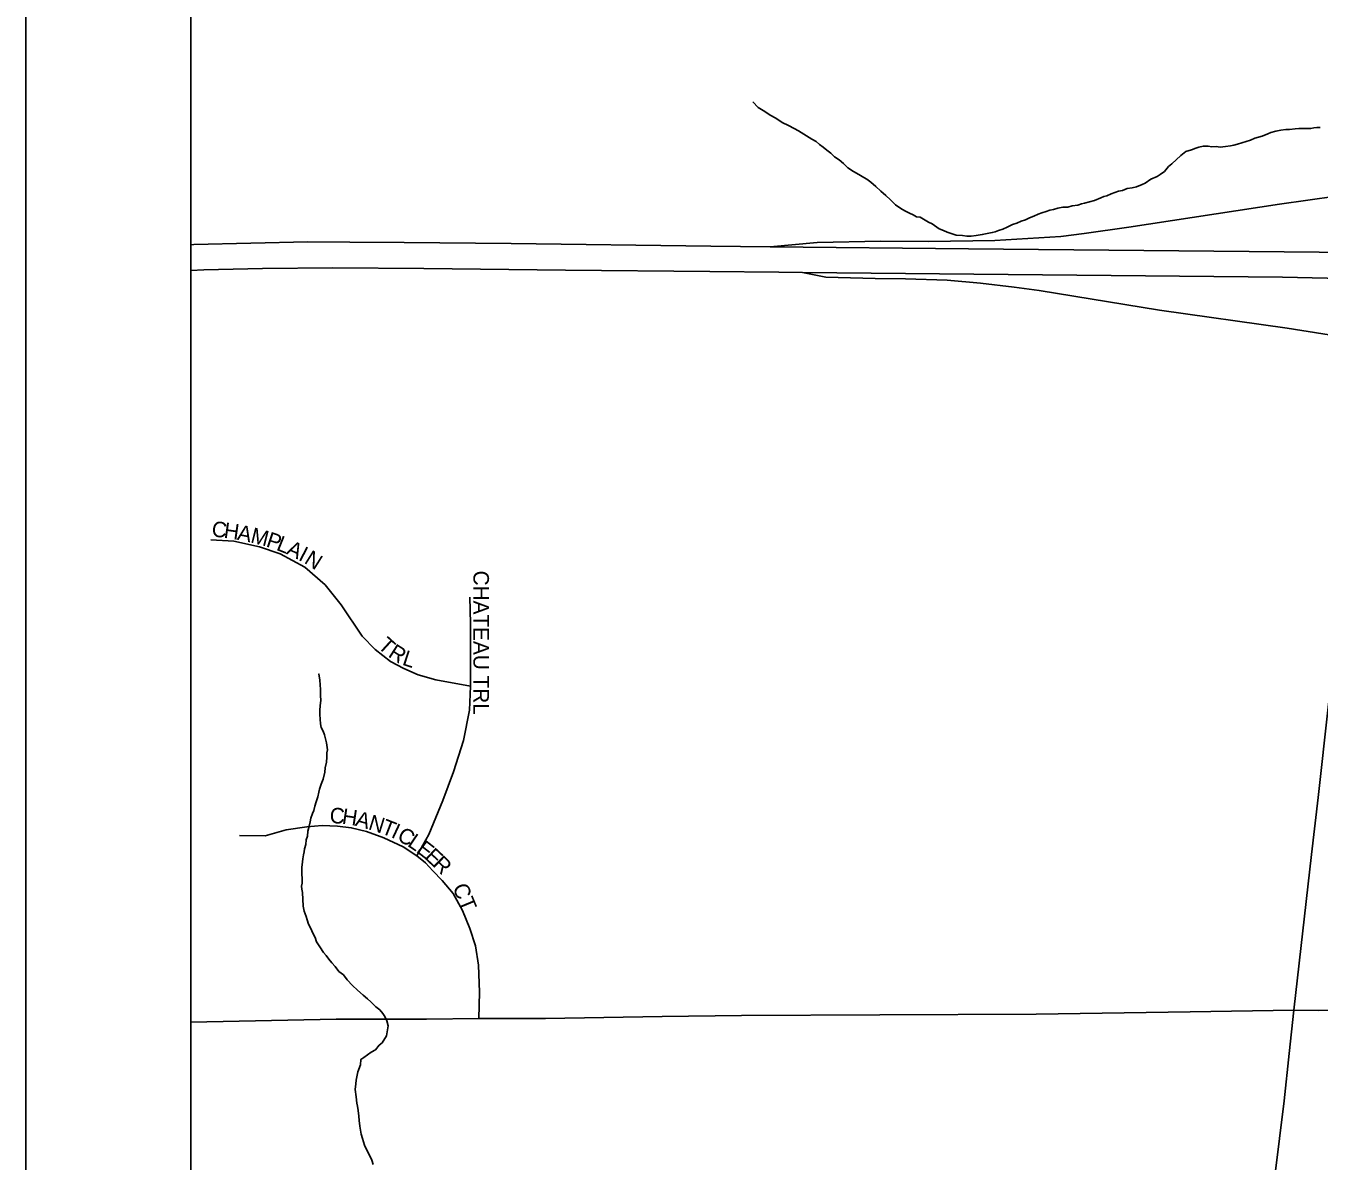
# Model space of a CAD drawing. Extents: x 0 to 34, y 0 to 22.
# Drawn here: x 2.262 to 3.05, y 16.227 to 16.919 of the extents above; entities that cross this region are included whole.
import ezdxf

# ---------------------------------------------------------------- set-up
doc = ezdxf.new("R2010")
doc.units = 0
for name, color, linetype in [('GM_X_County', 7, 'Continuous'), ('GM_X_Interchange_Ramps', 7, 'Continuous'), ('GM_X_Minor_River', 7, 'Continuous'), ('GM_X_State_Route', 7, 'Continuous'), ('GM_X_Township', 7, 'Continuous'), ('GM_X_Township_Road', 7, 'Continuous'), ('GM_X_Township_Subdivision', 7, 'Continuous'), ('GM_X_Township_Subdivision_Text', 7, 'Continuous'), ('GM_X_US_Route', 7, 'Continuous'), ('SH_Data', 7, 'Continuous')]:
    doc.layers.add(name, color=color, linetype=linetype)

msp = doc.modelspace()

# ---------------------------------------------------------------- linework, layer by layer
at = {"layer": 'GM_X_County'}
msp.add_lwpolyline([(9.16225, 14.34203), (9.16225, 21.13849), (2.36225, 21.13849), (2.36225, 14.33849), (9.00028, 14.33849)], dxfattribs=at)
at = {"layer": 'GM_X_Interchange_Ramps'}
for points in [[(3.09223, 16.81862), (3.07908, 16.81833), (3.06039, 16.81563), (3.02594, 16.81067), (2.93407, 16.79676), (2.90684, 16.79288), (2.89262, 16.79097), (2.85235, 16.78861), (2.81204, 16.78793), (2.783, 16.78816), (2.74404, 16.78736), (2.71551, 16.78465)], [(2.73524, 16.76898), (2.74939, 16.76614), (2.7794, 16.76528), (2.79786, 16.76519), (2.8233, 16.76429), (2.84357, 16.76249), (2.86428, 16.76001), (2.87937, 16.75799), (2.95283, 16.74597), (3.03067, 16.73502), (3.06512, 16.72962), (3.08201, 16.72601)]]:
    msp.add_lwpolyline(points, dxfattribs=at)
at = {"layer": 'GM_X_Minor_River'}
for points in [[(2.70495, 16.87309), (2.70806, 16.86974), (2.7123, 16.86717), (2.71539, 16.86496), (2.71885, 16.86313), (2.72271, 16.86055), (2.72655, 16.85874), (2.73002, 16.85691), (2.73271, 16.85545), (2.74081, 16.85031), (2.7435, 16.84885), (2.74544, 16.84699), (2.74776, 16.84552), (2.75008, 16.84367), (2.7524, 16.84182), (2.75473, 16.83959), (2.75743, 16.83775), (2.76014, 16.83553), (2.76286, 16.83292), (2.76633, 16.83072), (2.76941, 16.82889), (2.7725, 16.82705), (2.77442, 16.82595), (2.77674, 16.8241), (2.77984, 16.82151), (2.78295, 16.81854), (2.78605, 16.81595), (2.78877, 16.81335), (2.79187, 16.81037), (2.79381, 16.80889), (2.79612, 16.80742), (2.79804, 16.80633), (2.80035, 16.80524), (2.80266, 16.80415), (2.80458, 16.80305), (2.80687, 16.80272), (2.80995, 16.80088), (2.81188, 16.79979), (2.81418, 16.79869), (2.81843, 16.79575), (2.82112, 16.79467), (2.82342, 16.79358), (2.82649, 16.7925), (2.82879, 16.79179), (2.8326, 16.79149), (2.83527, 16.79117), (2.83793, 16.79123), (2.84096, 16.79167), (2.84476, 16.79214), (2.85081, 16.79341), (2.85271, 16.79383), (2.85459, 16.79463), (2.85724, 16.79545), (2.85988, 16.79665), (2.86327, 16.79824), (2.86591, 16.79906), (2.86855, 16.80026), (2.87119, 16.80107), (2.87345, 16.80226), (2.87609, 16.80346), (2.87873, 16.80466), (2.88099, 16.80547), (2.88364, 16.80628), (2.8859, 16.80709), (2.88817, 16.80752), (2.89082, 16.80834), (2.89385, 16.80879), (2.8969, 16.80885), (2.89954, 16.80967), (2.90295, 16.81012), (2.90522, 16.81093), (2.90711, 16.81135), (2.91014, 16.81218), (2.91316, 16.81301), (2.91694, 16.81461), (2.91882, 16.81541), (2.92071, 16.81583), (2.92335, 16.81703), (2.92561, 16.81784), (2.92788, 16.81865), (2.93015, 16.81908), (2.93317, 16.82028), (2.9362, 16.82073), (2.93886, 16.82117), (2.94225, 16.82276), (2.94413, 16.82356), (2.94751, 16.82591), (2.95128, 16.82752), (2.95315, 16.8287), (2.95577, 16.83065), (2.95837, 16.83375), (2.96024, 16.83531), (2.96584, 16.84037), (2.96883, 16.84272), (2.97223, 16.84393), (2.97487, 16.84475), (2.97676, 16.84555), (2.97941, 16.84599), (2.98245, 16.84605), (2.98474, 16.84572), (2.98741, 16.84578)], [(2.98741, 16.84578), (2.98969, 16.84545), (2.99311, 16.8459), (2.99614, 16.84635), (2.99804, 16.84677), (3.00031, 16.8472), (3.00295, 16.84802), (3.0056, 16.84884), (3.00824, 16.84965), (3.01088, 16.85085), (3.01315, 16.85166), (3.01542, 16.85209), (3.01881, 16.85368), (3.02069, 16.85448), (3.02372, 16.85531), (3.02675, 16.85576), (3.02979, 16.8562), (3.03207, 16.85625), (3.03548, 16.85671), (3.03777, 16.85675), (3.04081, 16.85682), (3.04271, 16.85686), (3.04499, 16.85691), (3.04688, 16.85733), (3.04878, 16.85737), (3.05068, 16.85742)], [(2.4404, 16.5238), (2.44039, 16.52418), (2.44085, 16.52039), (2.44135, 16.5147), (2.44143, 16.5109), (2.44149, 16.50824), (2.44118, 16.50481), (2.44086, 16.50214), (2.44092, 16.49949), (2.44142, 16.4938), (2.44185, 16.49152), (2.44303, 16.48927), (2.44384, 16.48701), (2.44509, 16.4821), (2.44556, 16.47792), (2.44522, 16.47602), (2.44527, 16.47336), (2.44496, 16.47031), (2.44427, 16.46688), (2.44395, 16.46421), (2.4429, 16.46001), (2.44182, 16.45694), (2.44074, 16.45388), (2.44041, 16.45197), (2.4397, 16.4493), (2.43863, 16.44623), (2.43792, 16.44356), (2.43722, 16.44088), (2.4365, 16.43896), (2.43541, 16.43628), (2.43508, 16.43399), (2.43438, 16.43132), (2.43368, 16.42826), (2.43337, 16.42521), (2.43266, 16.42292), (2.43233, 16.42025), (2.43163, 16.41758), (2.43129, 16.41567), (2.43095, 16.41376), (2.43062, 16.41147), (2.43028, 16.40957), (2.42997, 16.40614), (2.43001, 16.40424), (2.43005, 16.40234), (2.43012, 16.3993), (2.43017, 16.39664), (2.42983, 16.39474), (2.42987, 16.39284), (2.43029, 16.39095), (2.43085, 16.3826), (2.4313, 16.37957), (2.43251, 16.37617), (2.43331, 16.37429), (2.43413, 16.37165), (2.43532, 16.36939), (2.43612, 16.36751), (2.43692, 16.36563), (2.43811, 16.36337), (2.43892, 16.36073), (2.44089, 16.35773), (2.44325, 16.35436), (2.44481, 16.3525), (2.44637, 16.35025), (2.44832, 16.34801), (2.45027, 16.34578), (2.45262, 16.34279), (2.45533, 16.34057), (2.45768, 16.33757), (2.46079, 16.33422), (2.4639, 16.33125), (2.46739, 16.32828), (2.47009, 16.32607), (2.47204, 16.32421), (2.47514, 16.32123), (2.47746, 16.31938), (2.47941, 16.31714), (2.4806, 16.31527), (2.48179, 16.31264), (2.48262, 16.30961), (2.48161, 16.30351), (2.47903, 16.29928), (2.47717, 16.29772), (2.47494, 16.29501), (2.47231, 16.29343), (2.47006, 16.29186), (2.46781, 16.29029), (2.46594, 16.28911), (2.46563, 16.28568), (2.4642, 16.28147), (2.46316, 16.27651), (2.46283, 16.27422), (2.46252, 16.27079), (2.463, 16.26624), (2.46346, 16.26246), (2.46388, 16.26056), (2.46432, 16.25791), (2.46477, 16.2545), (2.46483, 16.25184), (2.46528, 16.24843), (2.46615, 16.24351), (2.46696, 16.24087)], [(2.46696, 16.24087), (2.46819, 16.23671), (2.46939, 16.23408), (2.47098, 16.23107), (2.47257, 16.22769), (2.47339, 16.22505)]]:
    msp.add_lwpolyline(points, dxfattribs=at)
at = {"layer": 'GM_X_State_Route'}
msp.add_lwpolyline([(2.9188, 15.93475), (2.92754, 15.95695), (2.94923, 16.01129), (2.97844, 16.08453), (2.99434, 16.12448), (3.00809, 16.15949), (3.01517, 16.1799), (3.01968, 16.19665), (3.02312, 16.21792), (3.0287, 16.26388), (3.03193, 16.29266), (3.03472, 16.31908), (3.04541, 16.41411), (3.04959, 16.44884), (3.05568, 16.50388), (3.06377, 16.57313), (3.06614, 16.59382)], dxfattribs=at)
at = {"layer": 'GM_X_Township'}
msp.add_lwpolyline([(2.36225, 19.63349), (2.36225, 14.33849), (4.44923, 14.33849)], dxfattribs=at)
at = {"layer": 'GM_X_Township_Road'}
msp.add_lwpolyline([(2.36225, 16.3118), (2.45089, 16.31352), (2.48106, 16.31352), (2.50605, 16.31352), (2.5378, 16.31397), (2.57855, 16.31397), (2.6497, 16.31532), (2.69789, 16.31577), (2.78232, 16.31622), (2.87756, 16.31667), (2.97146, 16.31803), (3.03472, 16.31908)], dxfattribs=at)
at = {"layer": 'GM_X_Township_Subdivision'}
for points in [[(2.53285, 16.51662), (2.51168, 16.52067), (2.50087, 16.5236), (2.49209, 16.52742), (2.48399, 16.5317), (2.47476, 16.53913), (2.46665, 16.54724), (2.45404, 16.56638), (2.44413, 16.57853), (2.43175, 16.58934), (2.41667, 16.59745), (2.40406, 16.60173), (2.38852, 16.6051), (2.37456, 16.606)], [(2.49997, 16.41327), (2.5074, 16.42633), (2.51596, 16.44704), (2.52249, 16.46438), (2.52857, 16.48352), (2.53217, 16.50198), (2.53285, 16.51662), (2.53285, 16.55489), (2.5324, 16.5711)], [(2.5378, 16.31397), (2.53825, 16.33018), (2.53758, 16.34662), (2.53577, 16.35833), (2.5324, 16.36891), (2.52789, 16.37994), (2.52226, 16.3903), (2.51551, 16.39818), (2.50988, 16.40404), (2.50538, 16.40899), (2.49997, 16.41327), (2.49164, 16.41867), (2.47994, 16.4243), (2.46935, 16.42813), (2.46012, 16.43038), (2.45179, 16.43128), (2.44233, 16.43173), (2.4331, 16.43083), (2.42049, 16.42903), (2.40766, 16.42543), (2.3919, 16.42565)], [(3.03472, 16.31908), (3.04954, 16.31886), (3.05749, 16.31908)]]:
    msp.add_lwpolyline(points, dxfattribs=at)
at = {"layer": 'GM_X_US_Route'}
for points in [[(2.36225, 16.78597), (2.36421, 16.78607), (2.43366, 16.78779), (2.45916, 16.78757), (2.49239, 16.78736), (2.55755, 16.78672), (2.6793, 16.785), (2.71551, 16.78465), (2.83642, 16.78346), (3.05012, 16.78139), (3.08805, 16.7811), (3.13887, 16.78071), (3.22997, 16.77836), (3.26705, 16.77771), (3.37658, 16.77675), (3.41624, 16.77643), (3.46961, 16.77604), (3.62652, 16.77364), (3.69275, 16.77343), (3.77442, 16.77278), (3.93411, 16.77107)], [(2.36225, 16.77024), (2.37021, 16.77064), (2.406, 16.7715), (2.44887, 16.77193), (2.50439, 16.7715), (2.59077, 16.77043), (2.67866, 16.76957), (2.72067, 16.76914), (2.73524, 16.76898), (3.02784, 16.76614), (3.05506, 16.7655), (3.0651, 16.7654)]]:
    msp.add_lwpolyline(points, dxfattribs=at)
at = {"layer": 'SH_Data'}
msp.add_line((2.26174, 21.23826), (2.26174, 14.23826), dxfattribs=at)

# ---------------------------------------------------------------- texts
at = {"layer": 'GM_X_Township_Subdivision_Text'}
for s, height, rotation, p in [('C', 0.00947, 353.18519, (2.37465, 16.60813)), ('H', 0.00947, 351.95334, (2.38204, 16.60725)), ('A', 0.00947, 348.51433, (2.39015, 16.60611)), ('M', 0.00947, 345.73848, (2.3982, 16.60448)), ('P', 0.00947, 341.57369, (2.40771, 16.60206)), ('L', 0.00947, 337.96016, (2.41389, 16.60001)), ('A', 0.00947, 334.08001, (2.41992, 16.59758)), ('I', 0.00947, 332.32084, (2.42734, 16.59397)), ('N', 0.00947, 327.71658, (2.43086, 16.59213)), ('CHATEAU TRL', 0.0094697, 270, (2.53456, 16.5872)), ('T', 0.00947, 317.53151, (2.47575, 16.5406)), ('R', 0.00947, 327.37031, (2.48205, 16.53503)), ('L', 0.00947, 341.89237, (2.49069, 16.52989)), ('C', 0.00947, 357.93552, (2.44685, 16.43315)), ('H', 0.00947, 351.61948, (2.45408, 16.4329)), ('A', 0.00947, 344.3788, (2.46201, 16.43175)), ('N', 0.00947, 342.82979, (2.46997, 16.42953)), ('T', 0.00947, 338.78203, (2.47777, 16.42712)), ('I', 0.00947, 334.94084, (2.48383, 16.42478)), ('C', 0.00947, 331.07749, (2.48745, 16.42309)), ('L', 0.00947, 325.78701, (2.49382, 16.41958)), ('E', 0.00947, 322.14658, (2.4992, 16.41593)), ('E', 0.00947, 317.06817, (2.5043, 16.41198)), ('R', 0.00947, 315.24045, (2.50912, 16.4075)), ('CT', 0.00947, 292.42122, (2.5217, 16.39417))]:
    msp.add_text(s, height=height, rotation=rotation, dxfattribs=at).set_placement(p)

doc.saveas('drawing.dxf')
